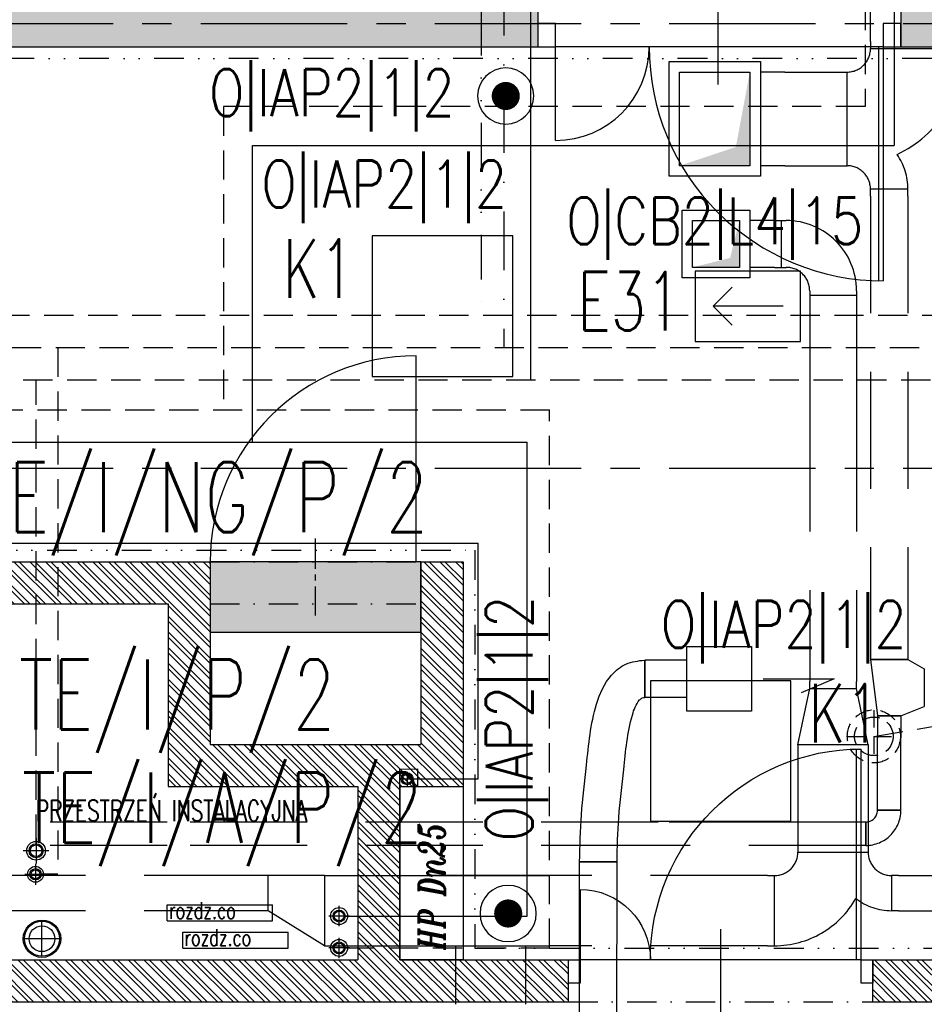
# Model space of a CAD drawing. Extents: x 41755 to 123924, y -112333 to 86187.
# Tile 386 of 582: x 110032 to 110418, y 35213 to 35634. Entities that reach past the tile are written whole.
import ezdxf
from ezdxf.enums import TextEntityAlignment as Align

# ---------------------------------------------------------------- set-up
doc = ezdxf.new("R2010")
doc.units = 0
doc.header["$LTSCALE"] = 50
for name, pattern in [('CENTER', [2, 1.25, -0.25, 0.25, -0.25]), ('DASHDOT', [1, 0.5, -0.25, 0, -0.25]), ('DASHED', [0.75, 0.5, -0.25]), ('DASHED2', [0.375, 0.25, -0.125]), ('DIVIDE', [31.75, 12.7, -6.35, 0, -6.35, 0, -6.35])]:
    doc.linetypes.add(name, pattern=pattern)
doc.layers.get('0').update_dxf_attribs({"color": 101, "linetype": 'CONTINUOUS'})
for name, color, linetype in [('Drz---drzwi', 5, 'CONTINUOUS'), ('E-90', 6, 'CONTINUOUS'), ('E35', 6, 'CONTINUOUS'), ('E50', 3, 'CONTINUOUS'), ('Ins-co', 2, 'CONTINUOUS'), ('Ins-kan', 54, 'CONTINUOUS'), ('ins-kan-deszcz', 132, 'CONTINUOUS'), ('Ins-ppoz', 240, 'CONTINUOUS'), ('Ins-went', 141, 'CONTINUOUS'), ('Ins-wod', 4, 'CONTINUOUS'), ('Mw-cr-rury', 160, 'DIVIDE'), ('Mw-rury', 160, 'CONTINUOUS'), ('Mw-wc-rury', 160, 'DASHDOT'), ('Os-osie', 14, 'CENTER'), ('Os-osie glowne', 1, 'CENTER'), ('Sc-beton', 7, 'CONTINUOUS'), ('Sc-beton-hatch', 86, 'CONTINUOUS'), ('Sc-cegla pustak', 42, 'CONTINUOUS'), ('Sc-cegla pustak-hatch', 8, 'CONTINUOUS'), ('Sc-nadproza kon', 5, 'DASHED2'), ('Sch-opis', 51, 'CONTINUOUS'), ('Suf-widok', 8, 'CONTINUOUS'), ('W-otwor-strop', 1, 'CONTINUOUS')]:
    doc.layers.add(name, color=color, linetype=linetype)
doc.styles.add('IT12', font='ITALICT.SHX', dxfattribs={"width": 0.8, "height": 0.12})
doc.styles.add('ROMANS', font='romans', dxfattribs={"width": 0.85})

# ---------------------------------------------------------------- blocks, each defined once
blk = doc.blocks.new('_DKGJHF')
at = {"ltscale": 7}
for p, q in [((-21.08, -77), (35.92, -77)), ((-5, -145.5), (-104.98, -145.5)), ((-5, -147.5), (-105, -147.5))]:
    blk.add_line(p, q, dxfattribs=at)
for points in [[(5, -7.5), (5, 0), (-5, 0), (-5, -7.5)], [(5, -155), (5, -147.5), (-5, -147.5), (-5, -155)]]:
    blk.add_lwpolyline(points, close=True, dxfattribs=at)
for points in [[(-45, -7.5), (-5, -7.5)], [(-5, -147.5), (-5, -7.5)]]:
    blk.add_lwpolyline(points, dxfattribs=at)
for centre, radius, start, end in [((-5, -7.5), 40, 180, 270), ((-5, -147.5), 100, 90, 180)]:
    blk.add_arc(centre, radius, start, end)
blk = doc.blocks.new('_dhgfkgh')
at = {"ltscale": 7}
for p, q in [((-23, -65), (34, -65)), ((-10, -125), (-100, -125)), ((-10, -123), (-99.98, -123))]:
    blk.add_line(p, q, dxfattribs=at)
for points in [[(0, -5), (0, 0), (-10, 0), (-10, -5)], [(0, -130), (0, -125), (-10, -125), (-10, -130)]]:
    blk.add_lwpolyline(points, close=True, dxfattribs=at)
for points in [[(-40, -5), (-10, -5)], [(-10, -125), (-10, -5)]]:
    blk.add_lwpolyline(points, dxfattribs=at)
for centre, radius, start, end in [((-10, -5), 30, 180, 270), ((-10, -125), 90, 90, 180)]:
    blk.add_arc(centre, radius, start, end)
blk = doc.blocks.new('kier')
at = {"layer": 'E35', "ltscale": 0.2}
for p, q in [((7.81, 15), (15.93, 23.11)), ((37.6, 15), (7.81, 15)), ((7.81, 15), (15.93, 6.89))]:
    blk.add_line(p, q, dxfattribs=at)
blk.add_lwpolyline([(0, 30), (45, 30), (45, 0), (0, 0)], close=True, dxfattribs=at)
blk = doc.blocks.new('E-90Przycisk')
at = {"layer": 'E35', "const_width": 3}
blk.add_lwpolyline([(1.5, 0, -1), (-1.5, 0, -1)], format="xyb", close=True, dxfattribs=at)
at = {"layer": 'E35'}
blk.add_circle((0, 0), 6, dxfattribs=at)

msp = doc.modelspace()

# ---------------------------------------------------------------- hatches: boundary and pattern name
at = {"layer": 'E50'}
msp.add_hatch(color=256, dxfattribs=at).paths.add_polyline_path([(110202.966, 35371.95), (110202.966, 35401.95), (110112.966, 35401.95), (110112.966, 35371.95)])
at = {"layer": 'Sc-beton-hatch'}
h = msp.add_hatch(dxfattribs=at)
h.set_pattern_fill('ANSI33', color=256, style=0)
h.set_pattern_definition([(45, (48983.4185, 565.478), (-4.49012806, 4.49012806), []), (45, (48987.9087, 565.478), (-4.49012806, 4.49012806), [3.175, -1.5875])])
h.paths.add_polyline_path([(111132.966, 35834.95), (111112.966, 35834.95), (111112.966, 35791.95), (111132.966, 35791.95)])
h.paths.add_polyline_path([(111210.966, 35621.95), (111210.966, 35641.95), (110460.966, 35641.95), (110460.966, 35646.95), (110440.966, 35646.95), (110440.966, 35641.95), (110407.966, 35641.95), (110407.966, 35621.95)])
h.paths.add_polyline_path([(110440.966, 35766.95), (110460.966, 35766.95), (110460.966, 35956.95), (110440.966, 35956.95)])
h.paths.add_polyline_path([(110252.966, 35621.95), (110252.966, 35641.95), (110220.966, 35641.95), (110220.966, 35646.95), (110202.966, 35646.95), (110202.966, 35641.95), (109170.966, 35641.95), (109170.966, 35621.95), (109570.966, 35621.95), (109570.966, 35579.95), (109590.966, 35579.95), (109590.966, 35621.95)])
h.paths.add_polyline_path([(109670.966, 35791.95), (109690.966, 35791.95), (109690.966, 35834.95), (109670.966, 35834.95)])
h.paths.add_polyline_path([(109690.966, 36078.95), (109670.966, 36078.95), (109670.966, 35934.95), (109690.966, 35934.95)])
h.paths.add_polyline_path([(109670.966, 36178.95), (109690.966, 36178.95), (109690.966, 36221.95), (109670.966, 36221.95)])
h.paths.add_polyline_path([(109570.966, 36391.95), (109570.966, 36371.95), (110202.966, 36371.95), (110202.966, 36391.95)])
h.paths.add_polyline_path([(109670.966, 36584.95), (109670.966, 36541.95), (109690.966, 36541.95), (109690.966, 36584.95)])
h.paths.add_polyline_path([(109690.966, 36828.95), (109670.966, 36828.95), (109670.966, 36684.95), (109690.966, 36684.95)])
h.paths.add_polyline_path([(109670.966, 36928.95), (109690.966, 36928.95), (109690.966, 36971.95), (109670.966, 36971.95)])
at = {"layer": 'Sc-cegla pustak-hatch'}
h = msp.add_hatch(dxfattribs=at)
h.set_pattern_fill('ANSI32', color=256, scale=0.5, angle=90, style=0)
h.set_pattern_definition([(135, (48983.4185, 565.478), (-3.36759605, -3.36759605), []), (135, (48983.4185, 567.723), (-3.36759605, -3.36759605), [])])
h.paths.add_polyline_path([(111240.966, 38471.95), (111210.966, 38471.95), (111210.966, 38496.95), (111192.966, 38496.95), (111192.966, 38471.95), (111132.966, 38471.95), (111132.966, 38453.95), (111240.966, 38453.95)])
h.paths.add_polyline_path([(111112.966, 38265.95), (110486.966, 38265.95), (110486.966, 38247.95), (111112.966, 38247.95)])
h.paths.add_polyline_path([(110220.966, 38496.95), (110202.966, 38496.95), (110202.966, 38306.95), (110220.966, 38306.95)])
h.paths.add_polyline_path([(110176.966, 38265.95), (109690.966, 38265.95), (109690.966, 38247.95), (110176.966, 38247.95)])
h.paths.add_polyline_path([(109670.966, 38471.95), (109588.966, 38471.95), (109588.966, 38496.95), (109570.966, 38496.95), (109570.966, 38471.95), (109540.966, 38471.95), (109540.966, 38453.95), (109670.966, 38453.95)])
h.paths.add_polyline_path([(109670.966, 38059.95), (109540.966, 38059.95), (109540.966, 38041.95), (109570.966, 38041.95), (109570.966, 38016.95), (109588.966, 38016.95), (109588.966, 38041.95), (109670.966, 38041.95)])
h.paths.add_polyline_path([(110220.966, 38206.95), (110202.966, 38206.95), (110202.966, 38016.95), (110220.966, 38016.95)])
h.paths.add_polyline_path([(110220.966, 37896.95), (110202.966, 37896.95), (110202.966, 37891.95), (110202.966, 37871.95), (110202.966, 37866.95), (110220.966, 37866.95)])
h.paths.add_polyline_path([(109588.966, 37916.95), (109570.966, 37916.95), (109570.966, 37891.95), (109588.966, 37891.95)])
h.paths.add_polyline_path([(109588.966, 37871.95), (109570.966, 37871.95), (109570.966, 37846.95), (109588.966, 37846.95)])
h.paths.add_polyline_path([(109670.966, 37721.95), (109588.966, 37721.95), (109588.966, 37746.95), (109570.966, 37746.95), (109570.966, 37721.95), (109540.966, 37721.95), (109540.966, 37703.95), (109670.966, 37703.95)])
h.paths.add_polyline_path([(109670.966, 37309.95), (109540.966, 37309.95), (109540.966, 37291.95), (109570.966, 37291.95), (109570.966, 37266.95), (109588.966, 37266.95), (109588.966, 37291.95), (109670.966, 37291.95)])
h.paths.add_polyline_path([(109588.966, 37166.95), (109570.966, 37166.95), (109570.966, 37141.95), (109588.966, 37141.95)])
h.paths.add_polyline_path([(109588.966, 37121.95), (109570.966, 37121.95), (109570.966, 37096.95), (109588.966, 37096.95)])
h.paths.add_polyline_path([(109670.966, 36971.95), (109588.966, 36971.95), (109588.966, 36996.95), (109570.966, 36996.95), (109570.966, 36971.95), (109540.966, 36971.95), (109540.966, 36953.95), (109670.966, 36953.95)])
h.paths.add_polyline_path([(109670.966, 36559.95), (109540.966, 36559.95), (109540.966, 36541.95), (109570.966, 36541.95), (109570.966, 36516.95), (109588.966, 36516.95), (109588.966, 36541.95), (109670.966, 36541.95)])
h.paths.add_polyline_path([(109588.966, 36416.95), (109570.966, 36416.95), (109570.966, 36391.95), (109588.966, 36391.95)])
h.paths.add_polyline_path([(109588.966, 36371.95), (109570.966, 36371.95), (109570.966, 36346.95), (109588.966, 36346.95)])
h.paths.add_polyline_path([(109670.966, 36221.95), (109588.966, 36221.95), (109588.966, 36246.95), (109570.966, 36246.95), (109570.966, 36221.95), (109540.966, 36221.95), (109540.966, 36203.95), (109670.966, 36203.95)])
h.paths.add_polyline_path([(109670.966, 35809.95), (109540.966, 35809.95), (109540.966, 35791.95), (109570.966, 35791.95), (109570.966, 35766.95), (109588.966, 35766.95), (109588.966, 35791.95), (109670.966, 35791.95)])
h.paths.add_polyline_path([(109588.966, 35666.95), (109570.966, 35666.95), (109570.966, 35641.95), (109588.966, 35641.95)])
h.paths.add_polyline_path([(109670.966, 35401.95), (109590.966, 35401.95), (109590.966, 35383.95), (109670.966, 35383.95)])
h.paths.add_polyline_path([(109570.966, 35401.95), (109170.966, 35401.95), (109170.966, 35383.95), (109570.966, 35383.95)])
h.paths.add_polyline_path([(109700.966, 35401.95), (109690.966, 35401.95), (109690.966, 35383.95), (109700.966, 35383.95)])
h.paths.add_polyline_path([(110112.966, 35401.95), (109800.966, 35401.95), (109800.966, 35383.95), (110094.966, 35383.95), (110094.966, 35305.95), (110175.966, 35305.95), (110175.966, 35231.95), (109690.966, 35231.95), (109690.966, 35213.95), (110265.966, 35213.95), (110265.966, 35231.95), (110193.966, 35231.95), (110193.966, 35305.95), (110220.966, 35305.95), (110220.966, 35401.95), (110202.966, 35401.95), (110202.966, 35323.95), (110112.966, 35323.95)])
h.paths.add_polyline_path([(109888.966, 35099.95), (109870.966, 35099.95), (109870.966, 34943.668), (109888.966, 34943.668)])
h.paths.add_polyline_path([(109888.966, 34943.668), (109870.966, 34943.668), (109870.966, 34871.95), (109888.966, 34871.95)])
h.paths.add_polyline_path([(110440.966, 35231.95), (110395.966, 35231.95), (110395.966, 35213.95), (110440.966, 35213.95)])
h.paths.add_polyline_path([(110682.966, 35383.95), (110697.966, 35383.95), (110697.966, 35401.95), (110570.966, 35401.95), (110570.966, 35383.95), (110664.966, 35383.95), (110664.966, 35231.95), (110460.966, 35231.95), (110460.966, 35213.95), (110664.966, 35213.95), (110664.966, 34871.95), (110682.966, 34871.95)])
h.paths.add_polyline_path([(110470.966, 35401.95), (110460.966, 35401.95), (110460.966, 35383.95), (110470.966, 35383.95)])
h.paths.add_polyline_path([(110850.966, 35401.95), (110817.966, 35401.95), (110817.966, 35383.95), (110850.966, 35383.95)])
h.paths.add_polyline_path([(111090.966, 35401.95), (110970.966, 35401.95), (110970.966, 35383.95), (111090.966, 35383.95)])
h.paths.add_polyline_path([(111240.966, 35401.95), (111210.966, 35401.95), (111210.966, 35436.95), (111192.966, 35436.95), (111192.966, 35401.95), (111110.966, 35401.95), (111110.966, 35383.95), (111240.966, 35383.95)])
h.paths.add_polyline_path([(111210.966, 35621.95), (111192.966, 35621.95), (111192.966, 35586.95), (111210.966, 35586.95)])
h.paths.add_polyline_path([(111210.966, 35666.95), (111192.966, 35666.95), (111192.966, 35641.95), (111210.966, 35641.95)])
h.paths.add_polyline_path([(111240.966, 35809.95), (111132.966, 35809.95), (111132.966, 35791.95), (111192.966, 35791.95), (111192.966, 35766.95), (111210.966, 35766.95), (111210.966, 35791.95), (111240.966, 35791.95)])
h.paths.add_polyline_path([(111112.966, 36015.95), (110486.966, 36015.95), (110486.966, 35997.95), (111112.966, 35997.95)])
h.paths.add_polyline_path([(110176.966, 36015.95), (109690.966, 36015.95), (109690.966, 35997.95), (110176.966, 35997.95)])
h.paths.add_polyline_path([(110220.966, 35956.95), (110202.966, 35956.95), (110202.966, 35766.95), (110220.966, 35766.95)])
h.paths.add_polyline_path([(110220.966, 36246.95), (110202.966, 36246.95), (110202.966, 36056.95), (110220.966, 36056.95)])
h.paths.add_polyline_path([(110220.966, 36706.95), (110202.966, 36706.95), (110202.966, 36516.95), (110220.966, 36516.95)])
h.paths.add_polyline_path([(110220.966, 36996.95), (110202.966, 36996.95), (110202.966, 36806.95), (110220.966, 36806.95)])
h.paths.add_polyline_path([(110176.966, 36765.95), (109690.966, 36765.95), (109690.966, 36747.95), (110176.966, 36747.95)])
h.paths.add_polyline_path([(110220.966, 36396.95), (110202.966, 36396.95), (110202.966, 36391.95), (110202.966, 36371.95), (110202.966, 36366.95), (110220.966, 36366.95)])
h.paths.add_polyline_path([(111112.966, 36765.95), (110486.966, 36765.95), (110486.966, 36747.95), (111112.966, 36747.95)])
h.paths.add_polyline_path([(111240.966, 36559.95), (111132.966, 36559.95), (111132.966, 36541.95), (111192.966, 36541.95), (111192.966, 36516.95), (111210.966, 36516.95), (111210.966, 36541.95), (111240.966, 36541.95)])
h.paths.add_polyline_path([(111210.966, 36416.95), (111192.966, 36416.95), (111192.966, 36391.95), (111210.966, 36391.95)])
h.paths.add_polyline_path([(111210.966, 36371.95), (111192.966, 36371.95), (111192.966, 36346.95), (111210.966, 36346.95)])
h.paths.add_polyline_path([(111240.966, 36221.95), (111210.966, 36221.95), (111210.966, 36246.95), (111192.966, 36246.95), (111192.966, 36221.95), (111132.966, 36221.95), (111132.966, 36203.95), (111240.966, 36203.95)])
h.paths.add_polyline_path([(111210.966, 36996.95), (111192.966, 36996.95), (111192.966, 36971.95), (111132.966, 36971.95), (111132.966, 36953.95), (111240.966, 36953.95), (111240.966, 36971.95), (111210.966, 36971.95)])

# ---------------------------------------------------------------- linework, layer by layer
at = {"layer": 'Drz---drzwi'}
msp.add_lwpolyline([(110200.966, 35401.95), (110200.966, 35489.95)], dxfattribs=at)
msp.add_arc((110200.966, 35401.95), 88, 90, 180, dxfattribs=at)
at = {"layer": 'E35', "linetype": 'Continuous', "ltscale": 0.3}
for points in [[(110182.2, 35481.152), (110242.2, 35481.152), (110242.2, 35541.152), (110182.2, 35541.152)], [(110300.966, 35291.152), (110360.966, 35291.152), (110360.966, 35351.152), (110300.966, 35351.152)]]:
    msp.add_lwpolyline(points, close=True, dxfattribs=at)
at = {"layer": 'E50'}
msp.add_lwpolyline([(110202.966, 35401.95), (110112.966, 35401.95), (110112.966, 35371.95), (110202.966, 35371.95)], close=True, dxfattribs=at)
at = {"layer": 'Ins-co', "linetype": 'DASHED', "ltscale": 0.5}
for p, q in [((110392.729, 36785.263), (110392.729, 35596.465)), ((110392.729, 35596.465), (110118.589, 35596.465)), ((110118.589, 35596.465), (110118.589, 35466.926)), ((109776.679, 35466.926), (110257.812, 35466.926)), ((110257.812, 35236.993), (110257.812, 35466.926)), ((110170.589, 35236.993), (110257.812, 35236.993))]:
    msp.add_line(p, q, dxfattribs=at)
at = {"layer": 'Ins-co'}
for p, q in [((110405.13, 36771.646), (110405.13, 35579.807)), ((110131.089, 35453.079), (110131.089, 35579.807)), ((110131.089, 35579.807), (110405.13, 35579.807)), ((109762.832, 35453.079), (110248.332, 35453.079)), ((110248.332, 35250.61), (110248.332, 35453.079)), ((110094.63, 35255.329, 0), (110139.63, 35255.329, 0)), ((110094.63, 35248.493, 0), (110094.63, 35255.329, 0)), ((110139.63, 35251.911, 0), (110139.63, 35255.329, 0)), ((110168.029, 35246.25), (110168.029, 35254.97)), ((110139.63, 35248.493, 0), (110139.63, 35251.911, 0)), ((110172.389, 35250.61), (110163.669, 35250.61)), ((110170.589, 35250.61), (110248.332, 35250.61)), ((110094.63, 35248.493, 0), (110139.63, 35248.493, 0)), ((110101.235, 35243.785, 0), (110146.235, 35243.785, 0)), ((110101.235, 35236.95, 0), (110101.235, 35243.785, 0)), ((110146.235, 35240.368, 0), (110146.235, 35243.785, 0)), ((110146.235, 35236.95, 0), (110146.235, 35240.368, 0)), ((110168.029, 35232.633), (110168.029, 35241.353)), ((110101.235, 35236.95, 0), (110146.235, 35236.95, 0)), ((110172.389, 35236.993), (110163.669, 35236.992))]:
    msp.add_line(p, q, dxfattribs=at)
for centre, radius in [((110168.029, 35250.61), 3.624), ((110168.029, 35250.61), 2.56), ((110168.029, 35250.61), 2.08), ((110168.029, 35236.993), 3.624), ((110168.029, 35236.993), 2.56), ((110168.029, 35236.993), 2.08)]:
    msp.add_circle(centre, radius, dxfattribs=at)
at = {"layer": 'Ins-kan'}
for p, q in [((110041.107, 35233.407), (110041.107, 35248.407)), ((110048.607, 35240.907), (110033.607, 35240.907))]:
    msp.add_line(p, q, dxfattribs=at)
for radius in [7.5, 5.5]:
    msp.add_circle((110041.107, 35240.907), radius, dxfattribs=at)
at = {"layer": 'ins-kan-deszcz', "linetype": 'DASHED', "ltscale": 0.3}
for p, q in [((110396.423, 35338.622), (110396.423, 35316.122)), ((110385.173, 35327.372), (110407.673, 35327.372))]:
    msp.add_line(p, q, dxfattribs=at)
at = {"layer": 'ins-kan-deszcz', "linetype": 'DASHED', "ltscale": 0.5}
msp.add_lwpolyline([(110396.423, 35327.372), (110651.083, 35370.565)], dxfattribs=at)
at = {"layer": 'ins-kan-deszcz', "linetype": 'DASHED', "ltscale": 0.3}
for radius in [11.344, 8.25]:
    msp.add_circle((110396.423, 35327.372), radius, dxfattribs=at)
at = {"layer": 'Ins-ppoz'}
for p, q in [((110194.08, 35309.229), (110200.08, 35309.229)), ((110197.08, 35312.229), (110197.08, 35306.229))]:
    msp.add_line(p, q, dxfattribs=at)
msp.add_lwpolyline([(110220.966, 35231.95), (110193.966, 35231.95), (110193.966, 35305.95), (110220.966, 35305.95)], close=True, dxfattribs=at)
for centre, radius in [((110197.057, 35309.229), 2.55), ((110197.08, 35309.229), 2)]:
    msp.add_circle(centre, radius, dxfattribs=at)
at = {"layer": 'Ins-went', "linetype": 'DASHED', "ltscale": 2}
for p, q in [((110394.966, 35624.171), (110394.966, 36910.283)), ((110394.966, 35624.171), (110394.966, 35621.171)), ((110394.966, 35621.171), (110434.966, 35621.171)), ((110308.966, 35566.671), (110308.966, 35615.671)), ((110308.966, 35615.671), (110347.966, 35615.671)), ((110347.966, 35615.671), (110347.966, 35566.671)), ((110313.466, 35571.171), (110313.466, 35611.171)), ((110313.466, 35611.171), (110343.466, 35611.171)), ((110343.466, 35611.171), (110343.466, 35571.171)), ((110358.466, 35611.171), (110347.966, 35611.171)), ((110358.466, 35611.171), (110381.966, 35611.171)), ((110381.966, 35611.171), (110384.966, 35611.171)), ((110384.966, 35571.171), (110384.966, 35611.171)), ((110343.466, 35571.171), (110313.466, 35571.171)), ((110358.466, 35571.171), (110347.966, 35571.171)), ((110358.466, 35571.171), (110381.966, 35571.171)), ((110381.966, 35571.171), (110384.966, 35571.171)), ((110347.966, 35566.671), (110308.966, 35566.671)), ((110410.966, 35561.171), (110394.966, 35561.171)), ((110394.966, 35558.171), (110394.966, 35561.171)), ((110394.966, 35558.171), (110394.966, 35360.171)), ((110410.966, 35558.171), (110410.966, 35561.171)), ((110410.966, 35558.171), (110410.966, 35360.171)), ((110314.511, 35523.239), (110314.511, 35552.239)), ((110314.511, 35552.239), (110343.511, 35552.239)), ((110343.511, 35552.239), (110343.511, 35523.239)), ((110319.011, 35527.739), (110319.011, 35547.739)), ((110319.011, 35547.739), (110339.011, 35547.739)), ((110339.011, 35547.739), (110339.011, 35527.739)), ((110354.011, 35547.739), (110343.511, 35547.739)), ((110354.011, 35547.739), (110359.011, 35547.739)), ((110357.011, 35527.739), (110357.011, 35547.739)), ((110339.011, 35527.739), (110319.011, 35527.739)), ((110354.011, 35527.739), (110343.511, 35527.739)), ((110354.011, 35527.739), (110359.011, 35527.739)), ((110343.511, 35523.239), (110314.511, 35523.239)), ((110369.011, 35517.739), (110369.011, 35512.739)), ((110389.011, 35515.739), (110369.011, 35515.739)), ((110389.011, 35517.739), (110389.011, 35512.739)), ((110369.011, 35512.739), (110369.011, 35464.839)), ((110389.011, 35512.739), (110389.011, 35464.839)), ((110369.011, 35464.839), (110369.011, 35384.839)), ((110389.011, 35464.839), (110389.011, 35384.839)), ((110369.011, 35384.839), (110369.011, 35350.739)), ((110389.011, 35384.839), (110389.011, 35350.739)), ((110394.966, 35360.171), (110410.966, 35360.171)), ((110394.966, 35360.171), (110397.966, 35336.171)), ((110410.966, 35360.171), (110394.966, 35360.171)), ((110410.966, 35360.171), (110417.966, 35356.171)), ((110417.966, 35356.171), (110417.966, 35340.171)), ((110364.011, 35323.771), (110369.011, 35347.771)), ((110369.011, 35347.771), (110369.011, 35350.771)), ((110369.011, 35347.771), (110389.011, 35347.771)), ((110389.011, 35347.771), (110389.011, 35350.771)), ((110394.011, 35323.771), (110389.011, 35347.771)), ((110407.966, 35336.171), (110417.966, 35340.171)), ((110397.966, 35336.171), (110407.966, 35336.171)), ((110397.966, 35336.171), (110397.966, 35326.671)), ((110407.966, 35336.171), (110397.966, 35336.171)), ((110407.966, 35336.171), (110407.966, 35326.671)), ((110397.966, 35305.271), (110397.966, 35326.671)), ((110407.966, 35305.271), (110407.966, 35326.671)), ((110394.011, 35323.771), (110364.011, 35323.771)), ((110364.011, 35323.771), (110364.011, 35320.771)), ((110394.011, 35323.771), (110394.011, 35320.771)), ((110364.011, 35320.771), (110364.011, 35280.871)), ((110394.011, 35320.771), (110394.011, 35280.871)), ((110397.966, 35295.771), (110397.966, 35305.271)), ((110407.966, 35295.771), (110407.966, 35305.271)), ((110407.966, 35295.771), (110397.966, 35295.771)), ((110397.966, 35295.771), (110407.966, 35295.771)), ((110304.344, 35290.771), (110094.544, 35290.771)), ((110358.966, 35290.771), (110304.344, 35290.771)), ((110392.966, 35290.771), (110358.966, 35290.771)), ((110392.966, 35290.771), (110392.966, 35280.771)), ((110392.966, 35280.771), (110392.966, 35290.771)), ((110304.344, 35280.771), (110094.544, 35280.771)), ((110392.966, 35280.771), (110302.26, 35280.771)), ((110363.967, 35280.897), (110363.967, 35277.897)), ((110393.967, 35280.897), (110393.967, 35277.897)), ((110363.967, 35277.897), (110393.967, 35277.897)), ((110134.713, 35267.897), (110016.713, 35267.897)), ((110137.713, 35267.897), (110134.713, 35267.897)), ((110161.713, 35267.897), (110137.713, 35267.897)), ((110161.713, 35267.897), (110161.713, 35237.897)), ((110161.713, 35267.897), (110164.713, 35267.897)), ((110164.713, 35267.897), (110207.813, 35267.897)), ((110257.767, 35267.897), (110207.767, 35267.897)), ((110207.767, 35267.897), (110257.767, 35267.897)), ((110350.967, 35267.897), (110257.767, 35267.897)), ((110350.967, 35267.897), (110353.967, 35267.897)), ((110353.967, 35237.897), (110353.967, 35267.897)), ((110403.967, 35267.897), (110403.967, 35252.897)), ((110406.967, 35267.897), (110403.967, 35267.897)), ((110406.967, 35267.897), (110465.967, 35267.897)), ((110134.713, 35252.897), (110016.713, 35252.897)), ((110137.713, 35252.897), (110134.713, 35252.897)), ((110161.713, 35237.897), (110137.713, 35252.897)), ((110406.967, 35252.897), (110403.967, 35252.897)), ((110406.967, 35252.897), (110465.967, 35252.897)), ((110161.713, 35237.897), (110164.713, 35237.897)), ((110164.713, 35237.897), (110207.813, 35237.897)), ((110207.767, 35237.897), (110257.767, 35237.897)), ((110217.767, 35237.897), (110217.767, 35212.897)), ((110247.767, 35212.897), (110247.767, 35237.897)), ((110350.967, 35237.897), (110257.767, 35237.897)), ((110350.967, 35237.897), (110353.967, 35237.897))]:
    msp.add_line(p, q, dxfattribs=at)
at = {"layer": 'Ins-went', "ltscale": 2}
for p, q in [((110298.549, 35359.977), (110298.549, 35343.977)), ((110298.549, 35343.977), (110298.549, 35359.977)), ((110316.499, 35359.977), (110298.549, 35359.977)), ((110316.499, 35343.977), (110298.549, 35343.977)), ((110270.662, 35163.369), (110270.71, 35273.713)), ((110286.71, 35273.713), (110270.71, 35273.713)), ((110270.71, 35273.713), (110286.71, 35273.713)), ((110286.662, 35163.369), (110286.71, 35273.713))]:
    msp.add_line(p, q, dxfattribs=at)
msp.add_lwpolyline([(110316.499, 35365.827), (110344.199, 35365.827), (110344.199, 35338.127), (110316.499, 35338.127)], close=True, dxfattribs=at)
msp.add_lwpolyline([(110349.199, 35351.977), (110379.437, 35351.977), (110365.424, 35345.954)], dxfattribs=at)
at = {"layer": 'Ins-went', "linetype": 'DASHED', "ltscale": 2}
msp.add_lwpolyline([(110137.713, 35252.897), (110137.713, 35267.897)], dxfattribs=at)
for centre, radius, start, end in [((110384.966, 35621.171), 10, 270, 0), ((110384.966, 35621.171), 50, 295.31107, 0), ((110384.966, 35561.171), 26, 0, 34.6966), ((110384.966, 35561.171), 10, 0, 90), ((110359.011, 35517.739), 30, 0, 90), ((110359.011, 35517.739), 10, 0, 90), ((110392.966, 35295.771), 5, 270, 0), ((110392.966, 35295.771), 15, 270, 0), ((110353.967, 35277.897), 10, 270, 0), ((110403.967, 35277.897), 10, 180, 270), ((110353.967, 35277.897), 40, 270, 330.3137), ((110403.967, 35277.897), 25, 232.4105, 270)]:
    msp.add_arc(centre, radius, start, end, dxfattribs=at)
at = {"layer": 'Ins-went', "ltscale": 2}
for points in [[(110270.71, 35273.713), (110271.534, 35293.875), (110273.678, 35315.059), (110277.984, 35341.148), (110284.405, 35353.539), (110290.523, 35358.202), (110298.549, 35359.977)], [(110286.71, 35273.713), (110287.485, 35292.616), (110289.576, 35313.262), (110293.292, 35336.494), (110296.365, 35342.911), (110297.407, 35343.759), (110298.549, 35343.977)]]:
    msp.add_spline(points, degree=3, dxfattribs=at)
at = {"layer": 'Ins-went', "linetype": 'DASHED', "ltscale": 2}
for points in [[(110094.544, 35290.771), (109982.779, 35290.745)], [(110094.544, 35280.771), (109982.782, 35280.745)]]:
    msp.add_spline(points, degree=3, dxfattribs=at)
for points in [[(110343.466, 35571.171), (110313.466, 35571.171), (110343.466, 35611.171), (110337.466, 35579.171)], [(110339.011, 35527.739), (110319.011, 35527.739), (110339.011, 35547.739), (110335.011, 35531.739)]]:
    msp.add_solid(points, dxfattribs=at)
at = {"layer": 'Ins-wod', "linetype": 'DASHED', "ltscale": 0.5}
for p, q in [((109817.065, 35507.311), (111081.41, 35507.311)), ((109803.218, 35493.465), (111081.41, 35493.465)), ((110047.903, 35493.465), (110047.903, 35268.448)), ((109789.372, 35479.618), (111071.176, 35479.618)), ((110038.579, 35281.494), (110038.579, 35479.618)), ((110047.903, 35268.448), (110040.758, 35268.448))]:
    msp.add_line(p, q, dxfattribs=at)
at = {"layer": 'Ins-wod', "ltscale": 0.3}
for p, q in [((110038.579, 35283.944), (110038.579, 35273.044)), ((110044.029, 35278.494), (110033.129, 35278.494)), ((110038.336, 35272.978), (110038.336, 35263.918)), ((110033.807, 35268.448), (110042.866, 35268.448))]:
    msp.add_line(p, q, dxfattribs=at)
for centre, radius in [((110038.579, 35278.494), 4), ((110038.579, 35278.494), 3), ((110038.579, 35278.494), 2.5), ((110038.336, 35268.448), 3.382), ((110038.336, 35268.448), 2.421), ((110038.336, 35268.448), 1.92)]:
    msp.add_circle(centre, radius, dxfattribs=at)
at = {"layer": 'Mw-cr-rury', "ltscale": 0.03}
msp.add_line((110228.64, 35972.045), (110228.64, 35507.311), dxfattribs=at)
at = {"layer": 'Mw-rury'}
for p, q in [((110249.708, 36012.527), (110249.708, 35479.618)), ((109645.585, 35409.849), (110227.441, 35409.849)), ((110227.441, 35309.229), (110227.441, 35409.849)), ((110200.08, 35309.229), (110227.441, 35309.229))]:
    msp.add_line(p, q, dxfattribs=at)
at = {"layer": 'Mw-wc-rury'}
msp.add_line((110238.348, 36002.481), (110238.348, 35493.465), dxfattribs=at)
at = {"layer": 'Os-osie', "ltscale": 0.2}
msp.add_lwpolyline([(110157.966, 35378.95), (110157.966, 35401.95), (110157.966, 35411.95)], dxfattribs=at)
at = {"layer": 'Os-osie glowne'}
for points in [[(99508.966, 35631.95), (111775.966, 35631.95)], [(99508.966, 35441.95), (111775.966, 35441.95)]]:
    msp.add_lwpolyline(points, dxfattribs=at)
at = {"layer": 'Sc-beton'}
for points in [[(110252.966, 35641.95), (110252.966, 35621.95)], [(110407.966, 35641.95), (110407.966, 35621.95)], [(109590.966, 35621.95), (110252.966, 35621.95)], [(110407.966, 35621.95), (111210.966, 35621.95)]]:
    msp.add_lwpolyline(points, dxfattribs=at)
at = {"layer": 'Sc-cegla pustak'}
for points in [[(109800.966, 35401.95), (110112.966, 35401.95)], [(110112.966, 35401.95), (110112.966, 35323.95)], [(110202.966, 35401.95), (110220.966, 35401.95)], [(110202.966, 35401.95), (110202.966, 35323.95)], [(110220.966, 35401.95), (110220.966, 35305.95)], [(109800.966, 35383.95), (110094.966, 35383.95)], [(110094.966, 35383.95), (110094.966, 35305.95)], [(110112.966, 35323.95), (110202.966, 35323.95)], [(110193.966, 35305.95), (110193.966, 35313.416), (110201.466, 35313.45), (110201.466, 35305.95)], [(110094.966, 35305.95), (110175.966, 35305.95)], [(110175.966, 35305.95), (110175.966, 35231.95)], [(110193.966, 35305.95), (110220.966, 35305.95)], [(110193.966, 35305.95), (110220.966, 35305.95)], [(110193.966, 35305.95), (110193.966, 35231.95)], [(109690.966, 35231.95), (110175.966, 35231.95)], [(110193.966, 35231.95), (110265.966, 35231.95)], [(110265.966, 35213.95), (110265.966, 35231.95)], [(110395.966, 35231.95), (110440.966, 35231.95)], [(110395.966, 35213.95), (110395.966, 35231.95)], [(109690.966, 35213.95), (110265.966, 35213.95)], [(110395.966, 35213.95), (110440.966, 35213.95)]]:
    msp.add_lwpolyline(points, dxfattribs=at)
at = {"layer": 'Sc-nadproza kon', "linetype": 'DASHDOT', "ltscale": 0.5}
for points in [[(110112.966, 35401.95), (110202.966, 35401.95)], [(110112.966, 35383.95), (110202.966, 35383.95)], [(110265.966, 35213.95), (110395.966, 35213.95)]]:
    msp.add_lwpolyline(points, dxfattribs=at)
at = {"layer": 'Suf-widok', "linetype": 'DIVIDE', "ltscale": 0.02}
msp.add_lwpolyline([(111187.966, 35616.95), (109595.966, 35616.95), (109595.966, 35406.95), (110225.966, 35406.95), (110225.966, 35236.95), (110435.966, 35236.95), (110435.966, 35406.95), (111187.966, 35406.95)], close=True, dxfattribs=at)
at = {"layer": 'W-otwor-strop', "ltscale": 0.5}
msp.add_circle((110041.107, 35240.907), 8, dxfattribs=at)

# ---------------------------------------------------------------- block references
at = {"layer": 'Drz---drzwi', "rotation": 89.99999999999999}
msp.add_blockref('_DKGJHF', (110252.966, 35626.95), dxfattribs=at)
at = {"layer": 'Drz---drzwi', "xscale": -1, "rotation": 89.99999999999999}
msp.add_blockref('_dhgfkgh', (110265.966, 35221.95), dxfattribs=at)
at = {"layer": 'E35', "xscale": -2.000000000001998, "yscale": 2, "zscale": 2, "rotation": 49.42344150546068}
for p in [(110239.196, 35600.95), (110240.233, 35251.694)]:
    msp.add_blockref('E-90Przycisk', p, dxfattribs=at)
at = {"layer": 'E50', "xscale": -1, "rotation": 180}
msp.add_blockref('kier', (110320.033, 35526.125), dxfattribs=at)

# ---------------------------------------------------------------- texts
at = {"layer": 'E-90', "style": 'ROMANS', "width": 0.8}
for s, rotation, p in [('O|IAP2|1|2', 360, (110164.872, 35600.95)), ('O|IAP2|1|2', 0, (110187.28, 35561.923)), ('O|CB2|L4|15', 360, (110328.452, 35546.189)), ('O|IAP2|1|2', 360, (110357.891, 35373.792)), ('O|IAP2|1|2', 90, (110242.087, 35334.917))]:
    msp.add_text(s, height=20, rotation=rotation, dxfattribs=at).set_placement(p, align=Align.MIDDLE)
at = {"layer": 'E35', "style": 'ROMANS', "width": 0.7}
for s, p in [('K1', (110159.275, 35527.265)), ('E31', (110291.909, 35513.302)), ('K1', (110383.891, 35337.265))]:
    msp.add_text(s, height=25, dxfattribs=at).set_placement(p, align=Align.MIDDLE)
at = {"layer": 'E50', "style": 'ROMANS', "width": 0.7}
for s, p in [('TE/I/NG/P/2', (110012.499, 35414.573)), ('TE/I/P/2', (110031.32, 35330.266)), ('TE/I/A/P/2', (110032.663, 35281.927))]:
    msp.add_text(s, height=30, dxfattribs=at).set_placement(p)
at = {"layer": 'Ins-co', "style": 'ROMANS', "width": 0.7}
for p in [(110095.368, 35249.386, 0), (110101.974, 35237.843, 0)]:
    msp.add_text('rozdz.co', height=7.2, dxfattribs=at).set_placement(p)
at = {"layer": 'Ins-ppoz', "style": 'IT12', "width": 0.75}
msp.add_text(' HP Dn25', height=11, rotation=90, dxfattribs=at).set_placement((110213.126, 35230.468, -29.5))
at = {"layer": 'Sch-opis', "style": 'ROMANS', "width": 0.7}
msp.add_text('PRZESTRZEŃ INSTALACYJNA', height=9, dxfattribs=at).set_placement((110038.458, 35291.112))

doc.saveas('drawing.dxf')
